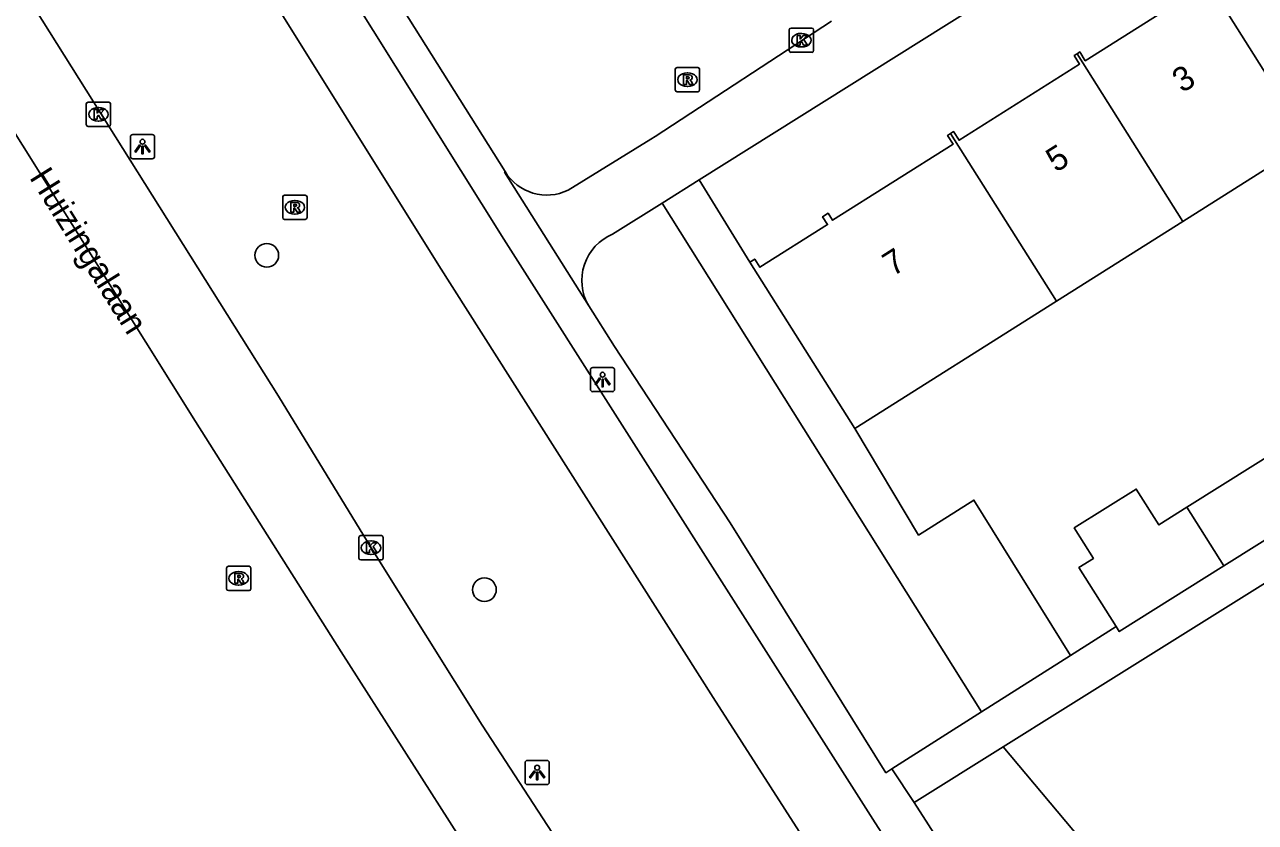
# Model space of a CAD drawing. Extents: x 160077 to 160945, y 386481 to 387498.
# Drawn here: x 160545.4 to 160596.1, y 386564.1 to 386597 of the extents above; entities that cross this region are included whole.
import ezdxf

# ---------------------------------------------------------------- set-up
doc = ezdxf.new("R2010")
doc.units = 0
for name, color, linetype in [('IMGEO_Boom', 7, 'Continuous'), ('IMGEO_Fietspad_gesloten', 7, 'Continuous'), ('IMGEO_Groenvoorziening', 7, 'Continuous'), ('IMGEO_Kolk', 7, 'Continuous'), ('IMGEO_Lichtpunt', 7, 'Continuous'), ('IMGEO_Openbare_ruimte_label', 7, 'Continuous'), ('IMGEO_OVBaan_gesloten', 7, 'Continuous'), ('IMGEO_Pand', 7, 'Continuous'), ('IMGEO_Pand_nummerreeks', 7, 'Continuous'), ('IMGEO_Rijbaan_regionaal_gesloten', 7, 'Continuous'), ('IMGEO_Rioolput', 7, 'Continuous'), ('IMGEO_Voetpad_open', 7, 'Continuous')]:
    doc.layers.add(name, color=color, linetype=linetype)

msp = doc.modelspace()

# ---------------------------------------------------------------- linework, layer by layer
at = {"layer": 'IMGEO_Boom'}
for centre in [(160555.335, 386587.452), (160564.305, 386573.662)]:
    msp.add_circle(centre, 0.489, dxfattribs=at)
at = {"layer": 'IMGEO_Fietspad_gesloten'}
for points in [[(160545.353, 386614.4), (160545.504, 386614.157), (160550.968, 386605.402), (160562.433, 386587.034), (160573.74, 386569.221), (160580.234, 386559.082), (160583.066, 386554.607)], [(160589.041, 386550.715), (160585.58, 386556.03), (160580.414, 386564.047), (160565.101, 386588.121), (160553.416, 386606.82), (160552.85, 386607.713)]]:
    msp.add_lwpolyline(points, dxfattribs=at)
at = {"layer": 'IMGEO_Groenvoorziening'}
for points in [[(160575.254, 386587.171), (160573.159, 386590.564)], [(160571.633, 386589.606), (160584.8, 386568.621)], [(160588.464, 386570.952), (160584.483, 386577.357), (160582.204, 386575.917), (160579.582, 386580.317)], [(160620.682, 386533.986), (160619.557, 386534.503), (160615.474, 386536.705), (160611.643, 386539.322), (160608.107, 386542.325), (160597.18, 386553.492), (160585.687, 386567.177)]]:
    msp.add_lwpolyline(points, dxfattribs=at)
at = {"layer": 'IMGEO_Kolk'}
for p, q in [((160576.873, 386595.898), (160576.873, 386596.75)), ((160576.948, 386596.824), (160577.8, 386596.824)), ((160577.874, 386596.75), (160577.874, 386595.898)), ((160577.361, 386596.604), (160577.386, 386596.604)), ((160577.8, 386595.824), (160576.948, 386595.824)), ((160577.384, 386596.044), (160577.359, 386596.044)), ((160547.895, 386592.842), (160547.895, 386593.694)), ((160547.97, 386593.768), (160548.822, 386593.768)), ((160548.896, 386593.694), (160548.896, 386592.842)), ((160548.383, 386593.548), (160548.408, 386593.548)), ((160548.822, 386592.768), (160547.97, 386592.768)), ((160548.406, 386592.988), (160548.381, 386592.988)), ((160559.206, 386575.892), (160560.058, 386575.892)), ((160559.131, 386574.966), (160559.131, 386575.818)), ((160559.619, 386575.672), (160559.644, 386575.672)), ((160560.132, 386575.818), (160560.132, 386574.966)), ((160560.058, 386574.892), (160559.206, 386574.892)), ((160559.642, 386575.112), (160559.617, 386575.112))]:
    msp.add_line(p, q, dxfattribs=at)
for points in [[(160576.873, 386595.898), (160576.873, 386596.75)], [(160576.948, 386596.824), (160577.8, 386596.824)], [(160577.874, 386596.75), (160577.874, 386595.898)], [(160577.194, 386596.524), (160577.317, 386596.524), (160577.317, 386596.373), (160577.447, 386596.524), (160577.611, 386596.524), (160577.465, 386596.373), (160577.618, 386596.124), (160577.466, 386596.124), (160577.381, 386596.288), (160577.317, 386596.221), (160577.317, 386596.124), (160577.194, 386596.124), (160577.194, 386596.524)], [(160577.8, 386595.824), (160576.948, 386595.824)], [(160547.895, 386592.842), (160547.895, 386593.694)], [(160547.97, 386593.768), (160548.822, 386593.768)], [(160548.896, 386593.694), (160548.896, 386592.842)], [(160548.216, 386593.468), (160548.339, 386593.468), (160548.339, 386593.317), (160548.469, 386593.468), (160548.633, 386593.468), (160548.487, 386593.317), (160548.64, 386593.068), (160548.488, 386593.068), (160548.403, 386593.232), (160548.339, 386593.165), (160548.339, 386593.068), (160548.216, 386593.068), (160548.216, 386593.468)], [(160548.822, 386592.768), (160547.97, 386592.768)], [(160559.206, 386575.892), (160560.058, 386575.892)], [(160559.131, 386574.966), (160559.131, 386575.818)], [(160559.452, 386575.592), (160559.575, 386575.592), (160559.575, 386575.441), (160559.705, 386575.592), (160559.869, 386575.592), (160559.723, 386575.441), (160559.876, 386575.192), (160559.724, 386575.192), (160559.639, 386575.356), (160559.575, 386575.289), (160559.575, 386575.192), (160559.452, 386575.192), (160559.452, 386575.592)], [(160560.132, 386575.818), (160560.132, 386574.966)], [(160560.058, 386574.892), (160559.206, 386574.892)]]:
    msp.add_lwpolyline(points, dxfattribs=at)
for centre, start, end in [((160576.95, 386596.748), 91.552, 178.448), ((160576.95, 386596.748), 91.552, 178.448), ((160577.798, 386596.748), 1.552, 88.448), ((160577.798, 386596.748), 1.552, 88.448), ((160576.95, 386595.9), 181.552, 268.448), ((160576.95, 386595.9), 181.552, 268.448), ((160577.798, 386595.9), 271.552, 358.448), ((160577.798, 386595.9), 271.552, 358.448), ((160547.972, 386593.692), 91.552, 178.448), ((160547.972, 386593.692), 91.552, 178.448), ((160548.82, 386593.692), 1.552, 88.448), ((160548.82, 386593.692), 1.552, 88.448), ((160547.972, 386592.844), 181.552, 268.448), ((160547.972, 386592.844), 181.552, 268.448), ((160548.82, 386592.844), 271.552, 358.448), ((160548.82, 386592.844), 271.552, 358.448), ((160559.208, 386575.816), 91.552, 178.448), ((160559.208, 386575.816), 91.552, 178.448), ((160560.056, 386575.816), 1.552, 88.448), ((160560.056, 386575.816), 1.552, 88.448), ((160559.208, 386574.968), 181.552, 268.448), ((160559.208, 386574.968), 181.552, 268.448), ((160560.056, 386574.968), 271.552, 358.448), ((160560.056, 386574.968), 271.552, 358.448)]:
    msp.add_arc(centre, 0.0765, start, end, dxfattribs=at)
for centre, major_axis, ratio, start_param, end_param in [((160577.36, 386596.324), (-0.387, 0.002), 0.722429, 4.712389, 7.853982), ((160577.385, 386596.324), (-0.39, 0.002), 0.717154, 1.570796, 4.712389), ((160548.382, 386593.268), (-0.387, 0.002), 0.722429, 4.712389, 7.853982), ((160548.407, 386593.268), (-0.39, 0.002), 0.717154, 1.570796, 4.712389), ((160559.618, 386575.392), (-0.387, 0.002), 0.722429, 4.712389, 7.853982), ((160559.643, 386575.392), (-0.39, 0.002), 0.717154, 1.570796, 4.712389)]:
    msp.add_ellipse(centre, major_axis=major_axis, ratio=ratio, start_param=start_param, end_param=end_param, dxfattribs=at)
at = {"layer": 'IMGEO_Lichtpunt'}
for p, q in [((160549.713, 386592.339), (160549.713, 386591.532)), ((160549.713, 386592.339), (160549.713, 386591.532)), ((160550.615, 386592.434), (160549.807, 386592.434)), ((160550.615, 386592.434), (160549.807, 386592.434)), ((160550.709, 386591.532), (160550.709, 386592.339)), ((160550.709, 386591.532), (160550.709, 386592.339)), ((160549.807, 386591.438), (160550.615, 386591.438)), ((160549.807, 386591.438), (160550.615, 386591.438)), ((160568.678, 386582.731), (160568.678, 386581.924)), ((160568.678, 386582.731), (160568.678, 386581.924)), ((160569.58, 386582.826), (160568.772, 386582.826)), ((160569.58, 386582.826), (160568.772, 386582.826)), ((160569.674, 386581.924), (160569.674, 386582.731)), ((160569.674, 386581.924), (160569.674, 386582.731)), ((160568.772, 386581.83), (160569.58, 386581.83)), ((160568.772, 386581.83), (160569.58, 386581.83)), ((160565.981, 386566.526), (160565.981, 386565.719)), ((160565.981, 386566.526), (160565.981, 386565.719)), ((160566.883, 386566.621), (160566.075, 386566.621)), ((160566.883, 386566.621), (160566.075, 386566.621)), ((160566.977, 386565.719), (160566.977, 386566.526)), ((160566.977, 386565.719), (160566.977, 386566.526)), ((160566.075, 386565.625), (160566.883, 386565.625)), ((160566.075, 386565.625), (160566.883, 386565.625))]:
    msp.add_line(p, q, dxfattribs=at)
for points in [[(160550.087, 386592.003), (160550.126, 386591.975), (160549.938, 386591.713), (160549.9, 386591.74), (160550.087, 386592.003)], [(160550.189, 386591.955), (160550.236, 386591.955), (160550.236, 386591.633), (160550.189, 386591.633), (160550.189, 386591.955)], [(160550.299, 386591.975), (160550.337, 386592.002), (160550.524, 386591.74), (160550.485, 386591.712), (160550.299, 386591.975)], [(160569.052, 386582.395), (160569.091, 386582.367), (160568.903, 386582.105), (160568.865, 386582.132), (160569.052, 386582.395)], [(160569.154, 386582.347), (160569.201, 386582.347), (160569.201, 386582.025), (160569.154, 386582.025), (160569.154, 386582.347)], [(160569.264, 386582.367), (160569.302, 386582.394), (160569.489, 386582.132), (160569.45, 386582.104), (160569.264, 386582.367)], [(160566.355, 386566.19), (160566.394, 386566.162), (160566.206, 386565.9), (160566.168, 386565.927), (160566.355, 386566.19)], [(160566.457, 386566.142), (160566.504, 386566.142), (160566.504, 386565.82), (160566.457, 386565.82), (160566.457, 386566.142)], [(160566.567, 386566.162), (160566.605, 386566.189), (160566.792, 386565.927), (160566.753, 386565.899), (160566.567, 386566.162)]]:
    msp.add_lwpolyline(points, dxfattribs=at)
for centre in [(160550.212, 386592.137), (160569.177, 386582.529), (160566.48, 386566.324)]:
    msp.add_circle(centre, 0.0994, dxfattribs=at)
for centre, start, end in [((160549.807, 386592.339), 90, 180), ((160549.807, 386592.339), 90, 180), ((160550.615, 386592.339), 0, 90), ((160550.615, 386592.339), 0, 90), ((160549.807, 386591.532), 180, 270), ((160549.807, 386591.532), 180, 270), ((160550.615, 386591.532), 270, 0), ((160550.615, 386591.532), 270, 360), ((160568.772, 386582.731), 90, 180), ((160568.772, 386582.731), 90, 180), ((160569.58, 386582.731), 0, 90), ((160569.58, 386582.731), 0, 90), ((160568.772, 386581.924), 180, 270), ((160568.772, 386581.924), 180, 270), ((160569.58, 386581.924), 270, 0), ((160569.58, 386581.924), 270, 360), ((160566.075, 386566.526), 90, 180), ((160566.075, 386566.526), 90, 180), ((160566.883, 386566.526), 0, 90), ((160566.883, 386566.526), 0, 90), ((160566.075, 386565.719), 180, 270), ((160566.075, 386565.719), 180, 270), ((160566.883, 386565.719), 270, 0), ((160566.883, 386565.719), 270, 360)]:
    msp.add_arc(centre, 0.0946, start, end, dxfattribs=at)
at = {"layer": 'IMGEO_OVBaan_gesloten'}
msp.add_lwpolyline([(160563.595, 386562.96), (160558.403, 386571.103), (160552.394, 386580.604), (160544.265, 386593.572), (160540.407, 386599.725), (160533.871, 386610.149)], dxfattribs=at)
at = {"layer": 'IMGEO_Pand'}
for points in [[(160588.736, 386595.766), (160588.85, 386595.838), (160589.077, 386595.478), (160594.022, 386598.601), (160593.825, 386598.913), (160593.962, 386599)], [(160593.962, 386599), (160598.297, 386592.135)], [(160583.526, 386592.477), (160583.648, 386592.554), (160583.871, 386592.201), (160588.842, 386595.34), (160588.619, 386595.693), (160588.736, 386595.766)], [(160588.736, 386595.766), (160593.101, 386588.854)], [(160575.254, 386587.171), (160575.448, 386587.294), (160575.66, 386586.958), (160578.451, 386588.72), (160578.248, 386589.042), (160578.476, 386589.186), (160578.658, 386588.897), (160583.631, 386592.037), (160583.402, 386592.399), (160583.526, 386592.477)], [(160583.526, 386592.477), (160587.892, 386585.564)], [(160598.297, 386592.135), (160593.101, 386588.854)], [(160593.101, 386588.854), (160587.892, 386585.564)], [(160579.582, 386580.317), (160575.254, 386587.171)], [(160587.892, 386585.564), (160579.582, 386580.317)], [(160593.263, 386577.06), (160597.45, 386579.695), (160598.909, 386577.377)], [(160590.343, 386572.147), (160588.814, 386574.577), (160589.413, 386574.954), (160588.624, 386576.208), (160591.177, 386577.815), (160592.108, 386576.334), (160593.263, 386577.06)], [(160594.789, 386574.644), (160593.263, 386577.06)], [(160598.909, 386577.377), (160598.972, 386577.277), (160594.789, 386574.644)], [(160594.789, 386574.644), (160590.478, 386571.932), (160590.343, 386572.147)]]:
    msp.add_lwpolyline(points, dxfattribs=at)
at = {"layer": 'IMGEO_Rijbaan_regionaal_gesloten'}
msp.add_lwpolyline([(160567.677, 386562.751), (160564.214, 386568.079), (160559.632, 386575.392), (160555.818, 386581.643), (160469.262, 386719.4)], dxfattribs=at)
at = {"layer": 'IMGEO_Rioolput'}
for p, q in [((160572.249, 386595.197), (160573.101, 386595.197)), ((160572.174, 386594.271), (160572.174, 386595.123)), ((160572.662, 386594.977), (160572.687, 386594.977)), ((160573.175, 386595.123), (160573.175, 386594.271)), ((160573.101, 386594.197), (160572.249, 386594.197)), ((160572.685, 386594.417), (160572.66, 386594.417)), ((160555.992, 386589.007), (160555.992, 386589.859)), ((160556.067, 386589.933), (160556.919, 386589.933)), ((160556.48, 386589.713), (160556.505, 386589.713)), ((160556.993, 386589.859), (160556.993, 386589.007)), ((160556.503, 386589.153), (160556.478, 386589.153)), ((160556.919, 386588.933), (160556.067, 386588.933)), ((160553.675, 386573.702), (160553.675, 386574.554)), ((160553.75, 386574.628), (160554.602, 386574.628)), ((160554.163, 386574.408), (160554.188, 386574.408)), ((160554.676, 386574.554), (160554.676, 386573.702)), ((160554.186, 386573.848), (160554.161, 386573.848)), ((160554.602, 386573.628), (160553.75, 386573.628))]:
    msp.add_line(p, q, dxfattribs=at)
for points in [[(160572.249, 386595.197), (160573.101, 386595.197)], [(160572.174, 386594.271), (160572.174, 386595.123)], [(160572.763, 386594.895), (160572.511, 386594.897), (160572.511, 386594.497)], [(160572.511, 386594.497), (160572.635, 386594.497), (160572.635, 386594.659), (160572.646, 386594.659)], [(160572.689, 386594.816), (160572.635, 386594.816), (160572.635, 386594.735)], [(160572.635, 386594.735), (160572.687, 386594.735)], [(160573.175, 386595.123), (160573.175, 386594.271)], [(160573.101, 386594.197), (160572.249, 386594.197)], [(160572.693, 386594.63), (160572.764, 386594.497), (160572.904, 386594.497), (160572.839, 386594.623)], [(160555.992, 386589.007), (160555.992, 386589.859)], [(160556.067, 386589.933), (160556.919, 386589.933)], [(160556.581, 386589.631), (160556.329, 386589.633), (160556.329, 386589.233)], [(160556.993, 386589.859), (160556.993, 386589.007)], [(160556.329, 386589.233), (160556.453, 386589.233), (160556.453, 386589.395), (160556.464, 386589.395)], [(160556.507, 386589.552), (160556.453, 386589.552), (160556.453, 386589.471)], [(160556.453, 386589.471), (160556.505, 386589.471)], [(160556.511, 386589.366), (160556.582, 386589.233), (160556.722, 386589.233), (160556.657, 386589.359)], [(160556.919, 386588.933), (160556.067, 386588.933)], [(160553.675, 386573.702), (160553.675, 386574.554)], [(160553.75, 386574.628), (160554.602, 386574.628)], [(160554.676, 386574.554), (160554.676, 386573.702)], [(160554.264, 386574.326), (160554.012, 386574.328), (160554.012, 386573.928)], [(160554.012, 386573.928), (160554.136, 386573.928), (160554.136, 386574.09), (160554.147, 386574.09)], [(160554.19, 386574.247), (160554.136, 386574.247), (160554.136, 386574.166)], [(160554.136, 386574.166), (160554.188, 386574.166)], [(160554.194, 386574.061), (160554.265, 386573.928), (160554.405, 386573.928), (160554.34, 386574.054)], [(160554.602, 386573.628), (160553.75, 386573.628)]]:
    msp.add_lwpolyline(points, dxfattribs=at)
for centre, radius, start, end in [((160572.251, 386595.121), 0.0765, 91.552, 178.448), ((160572.251, 386595.121), 0.0765, 91.552, 178.448), ((160573.099, 386595.121), 0.0765, 1.552, 88.448), ((160573.099, 386595.121), 0.0765, 1.552, 88.448), ((160572.645, 386594.606), 0.0533, 26.0293, 88.6989), ((160572.671, 386594.924), 0.19, 274.7715, 282.9687), ((160572.695, 386594.72), 0.0964, 77.0061, 93.1865), ((160572.709, 386594.777), 0.0378, 276.6634, 79.6772), ((160572.762, 386594.785), 0.109, 350.3612, 89.416), ((160572.76, 386594.785), 0.112, 277.5842, 350.9817), ((160572.744, 386594.57), 0.108, 29.5134, 73.7905), ((160572.251, 386594.273), 0.0765, 181.552, 268.448), ((160572.251, 386594.273), 0.0765, 181.552, 268.448), ((160573.099, 386594.273), 0.0765, 271.552, 358.448), ((160573.099, 386594.273), 0.0765, 271.552, 358.448), ((160556.069, 386589.857), 0.0765, 91.552, 178.448), ((160556.069, 386589.857), 0.0765, 91.552, 178.448), ((160556.58, 386589.521), 0.109, 350.3612, 89.416), ((160556.917, 386589.857), 0.0765, 1.552, 88.448), ((160556.917, 386589.857), 0.0765, 1.552, 88.448), ((160556.463, 386589.342), 0.0533, 26.0293, 88.6989), ((160556.489, 386589.66), 0.19, 274.7715, 282.9687), ((160556.513, 386589.456), 0.0964, 77.0061, 93.1865), ((160556.527, 386589.513), 0.0378, 276.6634, 79.6772), ((160556.578, 386589.521), 0.112, 277.5842, 350.9817), ((160556.562, 386589.306), 0.108, 29.5134, 73.7905), ((160556.069, 386589.009), 0.0765, 181.552, 268.448), ((160556.069, 386589.009), 0.0765, 181.552, 268.448), ((160556.917, 386589.009), 0.0765, 271.552, 358.448), ((160556.917, 386589.009), 0.0765, 271.552, 358.448), ((160553.752, 386574.552), 0.0765, 91.552, 178.448), ((160553.752, 386574.552), 0.0765, 91.552, 178.448), ((160554.6, 386574.552), 0.0765, 1.552, 88.448), ((160554.6, 386574.552), 0.0765, 1.552, 88.448), ((160554.146, 386574.037), 0.0533, 26.0293, 88.6989), ((160554.172, 386574.355), 0.19, 274.7715, 282.9687), ((160554.196, 386574.151), 0.0964, 77.0061, 93.1865), ((160554.21, 386574.208), 0.0378, 276.6634, 79.6772), ((160554.263, 386574.216), 0.109, 350.3612, 89.416), ((160554.261, 386574.216), 0.112, 277.5842, 350.9817), ((160554.245, 386574.001), 0.108, 29.5134, 73.7905), ((160553.752, 386573.704), 0.0765, 181.552, 268.448), ((160553.752, 386573.704), 0.0765, 181.552, 268.448), ((160554.6, 386573.704), 0.0765, 271.552, 358.448), ((160554.6, 386573.704), 0.0765, 271.552, 358.448)]:
    msp.add_arc(centre, radius, start, end, dxfattribs=at)
for centre, major_axis, ratio, start_param, end_param in [((160572.661, 386594.697), (-0.387, 0.002), 0.722429, 4.712389, 7.853982), ((160572.686, 386594.697), (-0.39, 0.002), 0.717154, 1.570796, 4.712389), ((160556.479, 386589.433), (-0.387, 0.002), 0.722429, 4.712389, 7.853982), ((160556.504, 386589.433), (-0.39, 0.002), 0.717154, 1.570796, 4.712389), ((160554.162, 386574.128), (-0.387, 0.002), 0.722429, 4.712389, 7.853982), ((160554.187, 386574.128), (-0.39, 0.002), 0.717154, 1.570796, 4.712389)]:
    msp.add_ellipse(centre, major_axis=major_axis, ratio=ratio, start_param=start_param, end_param=end_param, dxfattribs=at)
at = {"layer": 'IMGEO_Voetpad_open'}
for points in [[(160565.157, 386590.912), (160559.093, 386600.58), (160553.248, 386609.891)], [(160604.913, 386608.442), (160601.794, 386608.537), (160573.159, 386590.564)], [(160578.617, 386597.11), (160571.34, 386592.347), (160571.167, 386592.241), (160567.76, 386590.144)], [(160565.157, 386590.912), (160565.139, 386590.887), (160568.607, 386585.371)], [(160573.159, 386590.564), (160571.633, 386589.606)], [(160571.633, 386589.606), (160569.591, 386588.324)], [(160568.607, 386585.371), (160569.667, 386583.686), (160574.437, 386576.424), (160580.857, 386566.113), (160581.106, 386566.271)], [(160585.687, 386567.177), (160588.148, 386568.717), (160608.971, 386581.747), (160617.883, 386581.451)], [(160590.343, 386572.147), (160588.464, 386570.952)], [(160584.8, 386568.621), (160588.464, 386570.952)], [(160581.106, 386566.271), (160584.8, 386568.621)], [(160582.019, 386564.881), (160585.687, 386567.177)], [(160581.106, 386566.271), (160582.019, 386564.881)], [(160590.596, 386551.641), (160587.086, 386556.982), (160582.019, 386564.881)]]:
    msp.add_lwpolyline(points, dxfattribs=at)
for centre, radius, start, end in [((160566.874, 386591.937), 2, 210.8274, 296.2958), ((160570.388, 386586.418), 2.066, 112.696, 210.4457)]:
    msp.add_arc(centre, radius, start, end, dxfattribs=at)

# ---------------------------------------------------------------- texts
at = {"layer": 'IMGEO_Openbare_ruimte_label'}
msp.add_text('Huizingalaan', height=1, rotation=302.0054, dxfattribs=at).set_placement((160545.526, 386590.663))
at = {"layer": 'IMGEO_Pand_nummerreeks'}
for s, rotation, p in [('3', 32.2317, (160593.072, 386594.126)), ('5', 32.2317, (160587.867, 386590.844)), ('7', 32.4984, (160581.14, 386586.56))]:
    msp.add_text(s, height=1, rotation=rotation, dxfattribs=at).set_placement(p)

doc.saveas('drawing.dxf')
